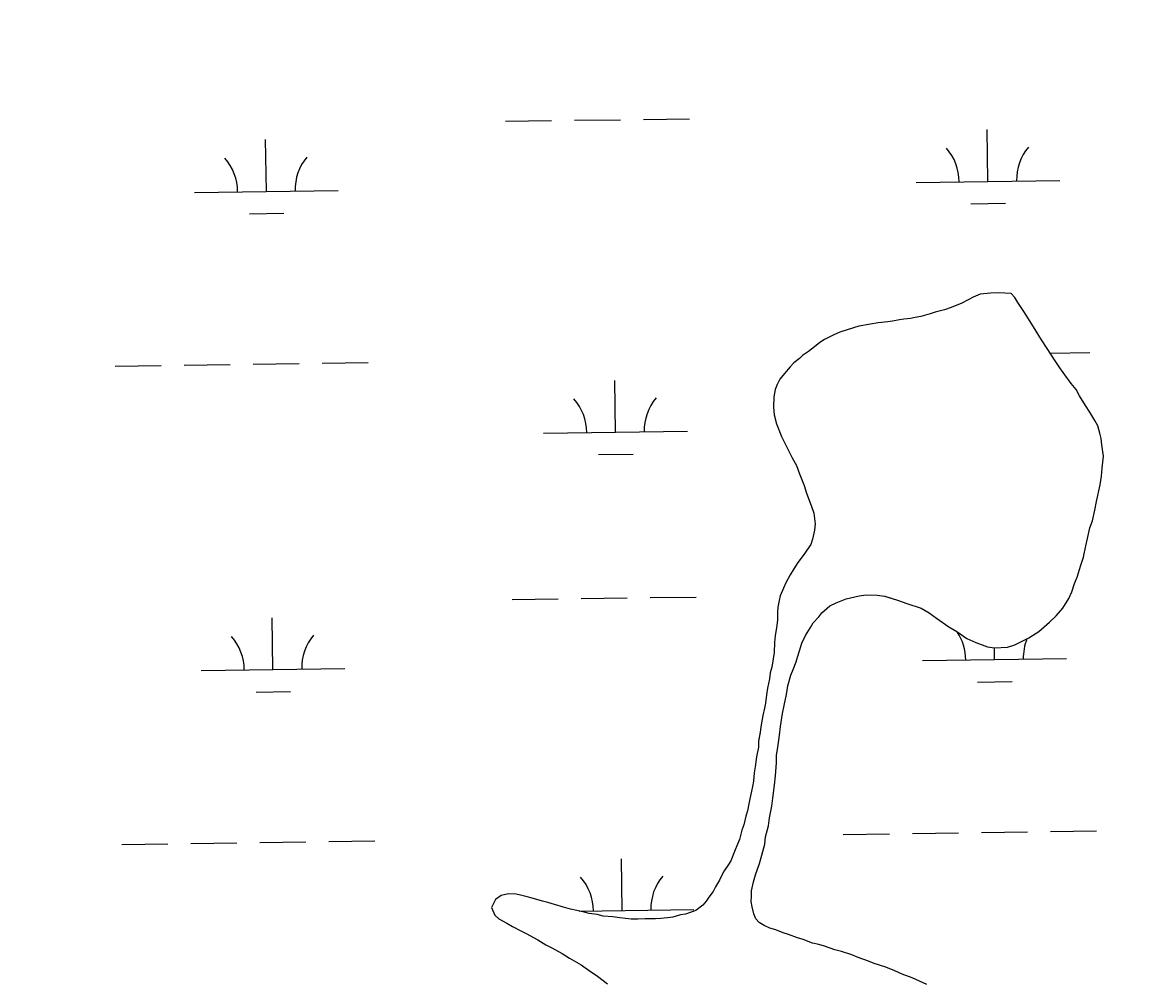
# Model space of a CAD drawing. Extents: x 3767014 to 3805179, y 361544 to 387384.
# Drawn here: x 3785267 to 3786038, y 371161 to 371829 of the extents above; entities that cross this region are included whole.
import ezdxf

# ---------------------------------------------------------------- set-up
doc = ezdxf.new("R2010")
doc.units = 0
for name, color, linetype in [('V-RIVR-EDGE', 7, 'Continuous'), ('V-TOPO-SHOR', 7, 'Continuous'), ('V-WETL-SWMP', 7, 'Continuous')]:
    doc.layers.add(name, color=color, linetype=linetype)

msp = doc.modelspace()

# ---------------------------------------------------------------- linework, layer by layer
at = {"layer": 'V-RIVR-EDGE'}
msp.add_spline([(3785266.865, 377529.211), (3785342.8, 377494.248), (3785391.258, 377467.439), (3785439.72, 377442.249), (3785475.246, 377418.707), (3785525.316, 377389.469), (3785575.383, 377359.422), (3785621.413, 377331.811), (3785722.351, 377269.288), (3785796.661, 377231.094), (3785852.385, 377199.415), (3785928.324, 377166.069), (3785964.678, 377149.804), (3786028.506, 377124.576), (3786060.018, 377113.175), (3786092.316, 377092.068), (3786117.34, 377073.405), (3786135.083, 377053.143), (3786154.458, 377039.347), (3786176.258, 377024.735), (3786206.946, 377006.867), (3786256.211, 376979.248), (3786328.098, 376942.677), (3786374.949, 376919.917), (3786491.265, 376862.208), (3786553.467, 376833.749), (3786619.713, 376805.279), (3786729.589, 376759.718), (3786796.656, 376736.099), (3786845.136, 376718.187), (3786867.767, 376712.469), (3787003.51, 376661.992), (3787089.16, 376631.048), (3787163.496, 376603.367), (3787230.559, 376578.13), (3787257.223, 376568.359), (3787300.044, 376551.27), (3787354.992, 376532.533), (3787409.127, 376512.181), (3787544.074, 376466.558), (3787612.756, 376442.126), (3787657.197, 376425.841), (3787730.724, 376398.162), (3787781.63, 376380.244), (3787834.96, 376361.511), (3787891.524, 376341.961), (3787940, 376322.432), (3787998.976, 376297.215), (3788050.697, 376281.721), (3788117.768, 376259.719), (3788176.757, 376240.164), (3788221.198, 376223.879), (3788259.981, 376209.226), (3788406.252, 376164.383), (3788541.215, 376125.23), (3788606.67, 376104.041), (3788679.39, 376077.173), (3788748.889, 376055.974), (3788871.693, 376005.528), (3788969.454, 375966.467), (3789047.013, 375933.926), (3789119.723, 375903.014), (3789155.253, 375881.09), (3789182.716, 375867.274), (3789214.225, 375854.256), (3789257.04, 375834.74), (3789281.286, 375828.21), (3789303.105, 375821.686), (3789328.955, 375809.491), (3789367.724, 375789.177), (3789414.577, 375767.225), (3789468.708, 375745.255), (3789509.105, 375728.981), (3789555.157, 375710.266), (3789585.849, 375694.015), (3789620.578, 375675.328), (3789681.97, 375646.062), (3789753.859, 375610.3), (3789792.633, 375591.603), (3789842.712, 375566.408), (3789897.64, 375539.584), (3789938.019, 375516.03), (3789968.727, 375506.25), (3790004.289, 375497.265), (3790030.972, 375494.773), (3790047.128, 375487.455), (3790077.007, 375469.589), (3790124.633, 375433.077), (3790192.442, 375382.768), (3790252.165, 375332.478), (3790290.91, 375302.459), (3790337.741, 375271.611), (3790406.357, 375220.491), (3790469.329, 375175.855), (3790570.248, 375106.054), (3790647.751, 375050.868), (3790691.367, 375028.115), (3790744.667, 374997.251), (3790806.838, 374955.852), (3790873.863, 374915.249), (3790932, 374877.903), (3791002.231, 374825.97), (3791052.265, 374782.175), (3791082.927, 374753.793), (3791131.331, 374705.149), (3791170.05, 374664.616), (3791192.631, 374638.681), (3791220.891, 374620.01), (3791288.67, 374557.569), (3791322.577, 374533.223), (3791362.944, 374504.817), (3791396.042, 374480.473), (3791434.785, 374449.645), (3791482.407, 374411.517), (3791534.052, 374365.291), (3791646.192, 374254.216), (3791707.514, 374196.644), (3791738.968, 374161.791), (3791773.65, 374123.694), (3791803.497, 374092.888), (3791829.321, 374070.18), (3791830.912, 374059.662), (3791837.316, 374032.958), (3791849.409, 374017.562), (3791884.123, 373992.405), (3791930.977, 373971.262), (3791954.393, 373955.838), (3791993.134, 373924.202), (3792026.979, 373874.785), (3792047.912, 373836.722), (3792063.186, 373799.482), (3792086.509, 373746.857), (3792112.249, 373690.181), (3792141.261, 373648.864), (3792158.993, 373624.558), (3792177.552, 373607.528), (3792214.702, 373586.409), (3792255.083, 373563.665), (3792301.119, 373538.48), (3792346.34, 373510.871), (3792382.671, 373485.71), (3792422.225, 373455.689), (3792479.537, 373411.875), (3792548.144, 373356.711), (3792619.168, 373298.307), (3792672.431, 373252.077), (3792709.534, 373212.357), (3792750.656, 373162.113), (3792839.385, 373068.08), (3792888.572, 373008.92), (3792945.027, 372945.699), (3792999.062, 372884.91), (3793053.898, 372820.884), (3793149.89, 372720.363), (3793208.761, 372653.092), (3793261.195, 372598.777), (3793315.232, 372538.796), (3793358.792, 372493.399), (3793409.592, 372432.618), (3793462.809, 372367.787), (3793498.283, 372323.219), (3793536.997, 372280.26), (3793578.124, 372232.443), (3793604.724, 372196.792), (3793668.438, 372125.466), (3793703.128, 372090.604), (3793760.41, 372034.66), (3793806.384, 371984.404), (3793839.438, 371942.268), (3793939.427, 371823.136), (3793981.333, 371763.186), (3794029.674, 371688.662), (3794050.609, 371651.408), (3794073.177, 371620.62), (3794178.796, 371488.535), (3794237.625, 371404.28), (3794268.243, 371358.106), (3794301.293, 371314.353), (3794332.724, 371269.794), (3794395.613, 371192), (3794429.476, 371149.862), (3794472.201, 371093.953), (3794523.788, 371024.274), (3794601.175, 370922.181), (3794640.679, 370871.942), (3794687.421, 370805.509), (3794733.389, 370752.828), (3794829.339, 370635.323), (3794895.463, 370557.521), (3794959.948, 370470.826), (3795013.158, 370403.569), (3795070.394, 370329.023), (3795159.854, 370203.448), (3795225.98, 370126.454), (3795296.13, 370041.363), (3795379.18, 369940.065), (3795459.001, 369841.201), (3795508.163, 369772.337), (3795554.103, 369708.333), (3795661.315, 369566.538), (3795715.338, 369500.897), (3795762.105, 369444.169), (3795798.366, 369390.703), (3795915.247, 369234.327), (3795963.601, 369165.465), (3796028.082, 369077.153), (3796043.387, 369052.853), (3796054.672, 369037.459), (3796077.242, 369007.48), (3796148.213, 368927.239), (3796183.677, 368878.627), (3796226.382, 368814.631), (3796275.531, 368740.105), (3796314.222, 368688.25), (3796353.714, 368633.158), (3796401.268, 368567.533), (3796456.873, 368487.33), (3796513.292, 368409.551), (3796545.533, 368365.8), (3796626.113, 368246.716), (3796670.449, 368188.377), (3796704.298, 368140.578), (3796751.041, 368074.145), (3796787.308, 368023.105), (3796838.907, 367958.278), (3796844.528, 367942.09), (3796845.295, 367925.104), (3796846.094, 367921.059), (3796852.559, 367919.425), (3796863.071, 367918.59), (3796875.166, 367904.003), (3796903.398, 367874.01), (3796931.629, 367844.017), (3796952.579, 367812.424), (3796982.392, 367767.87), (3797007.371, 367730.606), (3797037.194, 367690.095), (3797062.185, 367657.684), (3797075.869, 367631.77), (3797095.223, 367609.078), (3797126.665, 367569.372), (3797156.484, 367527.244), (3797212.099, 367451.085), (3797254.808, 367388.706), (3797302.183, 367327.228)], degree=3, dxfattribs=at)
at = {"layer": 'V-TOPO-SHOR'}
for points in [[(3785902.829, 371414.156), (3785911.402, 371408.012), (3785916.93, 371404.752), (3785923.975, 371399.894), (3785930.141, 371397.242), (3785938.169, 371394.229), (3785943.14, 371393.477), (3785952.192, 371393.869), (3785957.224, 371395.609), (3785967.009, 371400.344), (3785973.985, 371404.842), (3785981.319, 371411.201), (3785986.113, 371415.754), (3785990.61, 371420.937), (3785994.837, 371427.687), (3785996.826, 371432.314), (3785998.85, 371438.185), (3786000.519, 371442.507), (3786003.228, 371450.854), (3786004.93, 371456.423), (3786006.695, 371464.484), (3786007.758, 371469.444), (3786009.509, 371476.882), (3786011.195, 371481.826), (3786012.946, 371489.264), (3786014.031, 371495.159), (3786016.518, 371506.943), (3786017.605, 371512.839), (3786018.062, 371518.438), (3786018.899, 371526.833), (3786017.855, 371534.654), (3786017.345, 371539.033), (3786016.505, 371542.795), (3786015.076, 371547.821), (3786012.991, 371551.616), (3786009.397, 371557.32), (3786006.401, 371562.073), (3786002.208, 371568.729), (3785999.826, 371573.155), (3785996.505, 371577.294), (3785991.983, 371583.333), (3785988.677, 371588.095), (3785985.378, 371593.168), (3785979.674, 371601.732), (3785975.777, 371607.756), (3785972.191, 371613.773), (3785966.798, 371622.327), (3785963.499, 371627.4), (3785959.299, 371633.745), (3785957.205, 371637.228), (3785954.777, 371639.784), (3785950.423, 371640.208), (3785946.06, 371640.321), (3785940.445, 371640.153), (3785933.254, 371639.403), (3785928.214, 371637.349), (3785924.739, 371635.569), (3785920.313, 371633.19), (3785913.067, 371630.257), (3785908.346, 371628.508), (3785901.756, 371626.806), (3785898.297, 371625.649), (3785892.016, 371623.941), (3785887.942, 371623.109), (3785884.811, 371622.567), (3785880.121, 371622.065), (3785876.989, 371621.52), (3785872.291, 371620.707), (3785868.849, 371620.173), (3785862.283, 371619.405), (3785856.96, 371618.608), (3785848.821, 371617.258), (3785840.648, 371614.661), (3785835.616, 371612.921), (3785830.885, 371610.86), (3785824.886, 371607.897), (3785821.714, 371605.796), (3785817.894, 371602.777), (3785813.757, 371599.453), (3785809.635, 371596.754), (3785807.396, 371594.63), (3785803.579, 371591.609), (3785801.015, 371588.871), (3785797.154, 371584.294), (3785793.935, 371580.323), (3785791.969, 371576.632), (3785790.636, 371573.237), (3785789.564, 371567.965), (3785789.38, 371560.799), (3785789.865, 371555.487), (3785791.576, 371549.207), (3785795.09, 371540.387), (3785798.053, 371534.386), (3785802.502, 371525.543), (3785805.481, 371520.167), (3785807.517, 371514.504), (3785810.737, 371506.314), (3785812.469, 371500.969), (3785815.681, 371492.47), (3785817.413, 371487.124), (3785818.468, 371479.614)], [(3785818.468, 371479.614), (3785818.044, 371475.26), (3785816.637, 371469.063), (3785815.293, 371465.354), (3785812.699, 371461.369), (3785810.755, 371458.612), (3785806.241, 371452.806), (3785803.636, 371448.507), (3785801.033, 371444.211), (3785798.084, 371438.675), (3785796.429, 371434.976), (3785794.113, 371429.735), (3785793.402, 371426.323), (3785792.348, 371421.674), (3785792.26, 371418.248), (3785792.122, 371412.952), (3785791.707, 371408.909), (3785790.588, 371401.768), (3785790.156, 371397.102), (3785789.978, 371390.248), (3785789.245, 371385.902), (3785788.157, 371380.006), (3785787.117, 371375.979), (3785786.701, 371371.939), (3785785.288, 371365.426), (3785784.545, 371360.771), (3785783.769, 371354.867), (3785783.058, 371351.455), (3785781.995, 371346.494), (3785780.541, 371338.425), (3785780.131, 371334.696), (3785779.038, 371328.488), (3785778.933, 371324.437), (3785777.51, 371317.615), (3785776.711, 371310.777), (3785775.976, 371306.431), (3785775.519, 371300.83), (3785774.8, 371297.109), (3785774.09, 371293.697), (3785773.019, 371288.425), (3785772.308, 371285.013), (3785771.243, 371280.053), (3785770.213, 371276.338), (3785768.814, 371270.45), (3785767.473, 371266.743), (3785765.746, 371260.241), (3785764.411, 371256.845), (3785762.414, 371251.909), (3785759.754, 371245.432), (3785758.124, 371242.667), (3785755.207, 371238.376), (3785753.569, 371235.302), (3785751.922, 371231.915), (3785749, 371227.313), (3785747.353, 371223.926), (3785744.445, 371219.948), (3785742.503, 371217.192), (3785740.251, 371214.443), (3785735.481, 371210.827), (3785728.241, 371208.205), (3785724.798, 371207.671), (3785719.461, 371206.249), (3785715.707, 371205.723), (3785711.017, 371205.219), (3785707.272, 371205.004), (3785700.098, 371204.877), (3785695.105, 371204.695), (3785690.431, 371204.814), (3785682.659, 371205.639), (3785677.688, 371206.389), (3785670.844, 371206.876), (3785666.818, 371207.916), (3785661.224, 371208.684), (3785657.823, 371209.706), (3785652.549, 371210.777), (3785648.211, 371211.824), (3785643.259, 371213.198), (3785637.068, 371214.916), (3785632.425, 371216.282), (3785628.712, 371217.315), (3785621.594, 371219.369), (3785618.192, 371220.391), (3785613.541, 371221.445), (3785610.442, 371222.15), (3785605.144, 371222.285), (3785600.129, 371221.169), (3785596.006, 371218.468), (3785593.368, 371212.924), (3785595.725, 371207.562), (3785598.466, 371204.998), (3785604.001, 371202.051), (3785607.995, 371199.765), (3785614.145, 371196.489), (3785617.838, 371194.525), (3785622.446, 371191.911), (3785625.522, 371190.273), (3785631.049, 371187.012), (3785635.354, 371184.721), (3785642.426, 371180.797), (3785647.64, 371177.545), (3785655.629, 371172.975)], [(3785895.96, 371159.307), (3785885.792, 371163.936), (3785879.003, 371166.602), (3785873.762, 371168.92), (3785867.585, 371171.261), (3785859.551, 371173.963), (3785855.539, 371175.626), (3785848.43, 371177.991), (3785843.804, 371179.98), (3785836.695, 371182.345), (3785832.044, 371183.4), (3785824.944, 371186.077), (3785820.917, 371187.117), (3785816.58, 371188.163), (3785810.094, 371190.512), (3785806.075, 371191.862), (3785799.901, 371194.205), (3785796.186, 371195.233), (3785790.937, 371197.24), (3785786.918, 371198.592), (3785782.908, 371200.253), (3785779.537, 371202.522), (3785777.108, 371205.078), (3785775.638, 371208.545), (3785774.514, 371213.251), (3785773.985, 371217.005), (3785774.084, 371220.743), (3785774.18, 371224.483), (3785775.585, 371230.682), (3785776.961, 371235.634), (3785779.652, 371243.359), (3785781.362, 371249.241), (3785783.433, 371256.98), (3785783.873, 371261.957), (3785785.941, 371269.698), (3785786.709, 371275.289), (3785788.164, 371283.359), (3785788.932, 371288.952), (3785790.099, 371297.963), (3785790.889, 371304.49), (3785791.434, 371313.515), (3785791.571, 371318.811), (3785792.329, 371324.093), (3785793.488, 371332.791), (3785794.265, 371338.696), (3785795.743, 371347.699), (3785796.823, 371353.283), (3785798.582, 371361.031), (3785799.356, 371366.935), (3785801.418, 371374.366), (3785803.079, 371378.376), (3785805.084, 371383.625), (3785806.108, 371387.026), (3785807.466, 371391.356), (3785809.162, 371396.613), (3785811.797, 371402.157), (3785815.058, 371407.684), (3785817.008, 371410.752), (3785820.858, 371415.018), (3785823.111, 371417.767), (3785828.536, 371422.614), (3785832.953, 371424.683), (3785839.888, 371427.622), (3785848.981, 371429.571), (3785853.988, 371430.376), (3785861.466, 371430.186), (3785866.745, 371429.426), (3785875.718, 371426.7), (3785882.204, 371424.351), (3785892.093, 371420.978), (3785897.621, 371417.72), (3785902.829, 371414.156)], [(3785655.629, 371172.975), (3785661.14, 371169.092), (3785666.965, 371165.201), (3785673.994, 371159.721)]]:
    msp.add_lwpolyline(points, dxfattribs=at)
at = {"layer": 'V-WETL-SWMP'}
for p, q in [((3785603.086, 371759.671), (3785635.083, 371760.116)), ((3785651.081, 371760.338), (3785683.078, 371760.783)), ((3785699.077, 371761.005), (3785731.074, 371761.449)), ((3785938.542, 371717.897), (3785938.042, 371753.893)), ((3785436.683, 371710.925), (3785436.183, 371746.922)), ((3785888.547, 371717.202), (3785988.538, 371718.591)), ((3785386.688, 371710.231), (3785486.678, 371711.62)), ((3785926.758, 371702.301), (3785950.756, 371702.634)), ((3785424.898, 371695.329), (3785448.896, 371695.663)), ((3785981.883, 371598.416), (3786009.36, 371598.798)), ((3785331.517, 371589.382), (3785363.514, 371589.826)), ((3785379.512, 371590.049), (3785411.509, 371590.493)), ((3785427.508, 371590.715), (3785459.505, 371591.16)), ((3785475.503, 371591.382), (3785507.5, 371591.827)), ((3785679.504, 371543.469), (3785679.004, 371579.465)), ((3785629.509, 371542.774), (3785729.499, 371544.163)), ((3785667.72, 371527.873), (3785691.717, 371528.206)), ((3785607.707, 371427.028), (3785639.704, 371427.473)), ((3785655.702, 371427.695), (3785687.699, 371428.14)), ((3785703.697, 371428.362), (3785735.694, 371428.806)), ((3785441.304, 371378.282), (3785440.804, 371414.279)), ((3785943.163, 371385.254), (3785943.049, 371393.491)), ((3785893.168, 371384.559), (3785993.158, 371385.948)), ((3785391.309, 371377.588), (3785491.299, 371378.977)), ((3785931.379, 371369.658), (3785955.376, 371369.991)), ((3785429.519, 371362.686), (3785453.517, 371363.02)), ((3785885.993, 371264.377), (3785917.99, 371264.822)), ((3785933.988, 371265.044), (3785965.985, 371265.488)), ((3785981.983, 371265.711), (3786013.98, 371266.155)), ((3785336.138, 371256.739), (3785368.135, 371257.183)), ((3785384.133, 371257.406), (3785416.13, 371257.85)), ((3785432.129, 371258.072), (3785464.125, 371258.517)), ((3785480.124, 371258.739), (3785512.121, 371259.184)), ((3785837.997, 371263.71), (3785869.994, 371264.155)), ((3785684.125, 371210.826), (3785683.625, 371246.823)), ((3785654.344, 371210.412), (3785734.12, 371211.521))]:
    msp.add_line(p, q, dxfattribs=at)
for points in [[(3785933.255, 371639.403), (3785928.214, 371637.35), (3785924.739, 371635.569), (3785920.313, 371633.189), (3785913.067, 371630.258), (3785908.346, 371628.508), (3785901.755, 371626.807), (3785898.296, 371625.649), (3785892.016, 371623.94), (3785887.942, 371623.11), (3785884.81, 371622.567), (3785880.121, 371622.064), (3785876.989, 371621.521), (3785872.292, 371620.707), (3785868.849, 371620.172), (3785862.282, 371619.405), (3785856.961, 371618.607), (3785848.821, 371617.258), (3785840.648, 371614.662), (3785835.615, 371612.921), (3785830.885, 371610.86), (3785824.886, 371607.897), (3785821.714, 371605.796), (3785817.895, 371602.777), (3785813.757, 371599.454), (3785809.634, 371596.754), (3785807.397, 371594.629), (3785803.578, 371591.61), (3785801.014, 371588.87), (3785797.155, 371584.293), (3785793.935, 371580.323), (3785791.969, 371576.632), (3785790.635, 371573.237), (3785789.564, 371567.965), (3785789.38, 371560.799), (3785789.866, 371555.486), (3785791.575, 371549.207), (3785795.09, 371540.387), (3785798.053, 371534.387), (3785802.502, 371525.543), (3785805.481, 371520.167), (3785807.518, 371514.503), (3785810.737, 371506.314), (3785812.47, 371500.969), (3785815.68, 371492.469), (3785817.413, 371487.124), (3785818.467, 371479.615), (3785818.043, 371475.261), (3785816.637, 371469.062), (3785815.294, 371465.355), (3785812.698, 371461.369), (3785810.756, 371458.613), (3785806.242, 371452.806), (3785803.637, 371448.508), (3785801.033, 371444.21), (3785798.084, 371438.675), (3785796.43, 371434.976), (3785794.113, 371429.735), (3785793.402, 371426.324), (3785792.347, 371421.675), (3785792.259, 371418.248), (3785792.122, 371412.951), (3785791.707, 371408.909), (3785790.588, 371401.767), (3785790.156, 371397.102), (3785789.979, 371390.248), (3785789.244, 371385.902), (3785788.157, 371380.006), (3785787.118, 371375.98), (3785786.702, 371371.938), (3785785.288, 371365.427), (3785784.544, 371360.77), (3785783.769, 371354.866), (3785783.058, 371351.455), (3785781.995, 371346.494), (3785780.54, 371338.426), (3785780.132, 371334.695), (3785779.037, 371328.488), (3785778.933, 371324.438), (3785777.51, 371317.615), (3785776.711, 371310.777), (3785775.976, 371306.431), (3785775.52, 371300.831), (3785774.8, 371297.109), (3785774.089, 371293.697), (3785773.018, 371288.425), (3785772.307, 371285.014), (3785771.244, 371280.053), (3785770.213, 371276.338), (3785768.814, 371270.451), (3785767.472, 371266.744), (3785765.746, 371260.241), (3785764.411, 371256.846), (3785762.414, 371251.909), (3785759.753, 371245.431), (3785758.123, 371242.667), (3785755.207, 371238.377), (3785753.569, 371235.302), (3785751.923, 371231.915), (3785748.999, 371227.313), (3785747.353, 371223.926)], [(3785773.986, 371217.006), (3785774.083, 371220.744), (3785774.179, 371224.483), (3785775.585, 371230.682), (3785776.96, 371235.635), (3785779.653, 371243.36), (3785781.363, 371249.24), (3785783.433, 371256.98), (3785783.872, 371261.957), (3785785.942, 371269.698), (3785786.71, 371275.29), (3785788.164, 371283.359), (3785788.932, 371288.951), (3785790.099, 371297.962), (3785790.89, 371304.489), (3785791.434, 371313.516), (3785791.571, 371318.812), (3785792.33, 371324.093), (3785793.489, 371332.792), (3785794.265, 371338.696), (3785795.743, 371347.699), (3785796.822, 371353.283), (3785798.581, 371361.032), (3785799.356, 371366.936), (3785801.418, 371374.365), (3785803.08, 371378.375), (3785805.085, 371383.624), (3785806.108, 371387.027), (3785807.467, 371391.356), (3785809.161, 371396.613), (3785811.798, 371402.157), (3785815.058, 371407.685), (3785817.007, 371410.752), (3785820.858, 371415.018), (3785823.111, 371417.766), (3785828.536, 371422.614), (3785832.954, 371424.683), (3785839.888, 371427.622), (3785848.98, 371429.571), (3785853.989, 371430.377), (3785861.466, 371430.185), (3785866.746, 371429.425), (3785875.718, 371426.7), (3785882.204, 371424.351), (3785892.094, 371420.979), (3785897.622, 371417.719), (3785902.83, 371414.156), (3785911.401, 371408.012), (3785916.929, 371404.752), (3785923.975, 371399.894), (3785930.142, 371397.241), (3785938.17, 371394.229), (3785943.139, 371393.477), (3785952.191, 371393.868), (3785957.224, 371395.609), (3785967.01, 371400.345), (3785973.985, 371404.842), (3785981.319, 371411.201), (3785986.113, 371415.754), (3785990.611, 371420.938), (3785994.837, 371427.688), (3785996.827, 371432.314), (3785998.849, 371438.185), (3786000.519, 371442.507), (3786003.228, 371450.855), (3786004.93, 371456.423), (3786006.696, 371464.483), (3786007.759, 371469.444), (3786009.509, 371476.882), (3786011.195, 371481.826), (3786012.945, 371489.264), (3786014.032, 371495.159), (3786016.518, 371506.942), (3786017.605, 371512.838), (3786018.061, 371518.438), (3786018.9, 371526.834), (3786017.855, 371534.655), (3786017.344, 371539.033), (3786016.505, 371542.796), (3786015.076, 371547.821), (3786012.991, 371551.616), (3786009.397, 371557.32), (3786006.401, 371562.073), (3786002.208, 371568.728), (3785999.827, 371573.154), (3785996.505, 371577.293), (3785991.983, 371583.333), (3785988.677, 371588.094), (3785985.378, 371593.167), (3785979.675, 371601.732), (3785975.777, 371607.756), (3785972.19, 371613.772), (3785966.799, 371622.328), (3785963.5, 371627.401), (3785959.298, 371633.744), (3785957.205, 371637.228), (3785954.777, 371639.784), (3785950.423, 371640.208), (3785946.061, 371640.32), (3785940.445, 371640.153), (3785933.255, 371639.403)], [(3785747.353, 371223.926), (3785744.444, 371219.948), (3785742.503, 371217.192), (3785740.25, 371214.444), (3785735.48, 371210.826), (3785728.242, 371208.206), (3785724.799, 371207.671), (3785719.462, 371206.25), (3785715.708, 371205.723), (3785711.018, 371205.22), (3785707.272, 371205.005), (3785700.098, 371204.878), (3785695.105, 371204.694), (3785690.431, 371204.814), (3785682.658, 371205.638), (3785677.689, 371206.389), (3785670.843, 371206.877), (3785666.817, 371207.916), (3785661.225, 371208.684), (3785657.822, 371209.706), (3785652.549, 371210.777), (3785648.212, 371211.824), (3785643.259, 371213.199), (3785637.068, 371214.917), (3785632.426, 371216.283), (3785628.712, 371217.314), (3785621.594, 371219.368), (3785618.191, 371220.391), (3785613.541, 371221.446), (3785610.442, 371222.149), (3785605.145, 371222.285), (3785600.128, 371221.168), (3785596.006, 371218.468), (3785593.369, 371212.924), (3785595.725, 371207.563), (3785598.465, 371204.998), (3785604.001, 371202.05), (3785607.995, 371199.765), (3785614.146, 371196.489), (3785617.837, 371194.524), (3785622.446, 371191.911), (3785625.522, 371190.273), (3785631.05, 371187.013), (3785635.355, 371184.72), (3785642.425, 371180.797), (3785647.641, 371177.545), (3785655.63, 371172.975), (3785661.141, 371169.092), (3785666.965, 371165.201), (3785673.994, 371159.72)], [(3785895.961, 371159.308), (3785885.792, 371163.935), (3785879.002, 371166.603), (3785873.761, 371168.921), (3785867.586, 371171.262), (3785859.55, 371173.963), (3785855.539, 371175.625), (3785848.43, 371177.99), (3785843.804, 371179.98), (3785836.695, 371182.345), (3785832.045, 371183.4), (3785824.944, 371186.077), (3785820.917, 371187.116), (3785816.58, 371188.163), (3785810.093, 371190.512), (3785806.075, 371191.862), (3785799.9, 371194.204), (3785796.185, 371195.234), (3785790.937, 371197.24), (3785786.918, 371198.591), (3785782.908, 371200.253), (3785779.537, 371202.522), (3785777.109, 371205.078), (3785775.639, 371208.546), (3785774.513, 371213.251), (3785773.986, 371217.006)]]:
    msp.add_lwpolyline(points, dxfattribs=at)
for centre, start, end in [((3785883.298, 371717.604), 0.024037, 41.567696), ((3785993.773, 371719.139), 140.024034, 181.567693), ((3785381.439, 371710.633), 0.024037, 41.567696), ((3785491.914, 371712.167), 140.024034, 181.567693), ((3785624.26, 371543.176), 0.024037, 41.567696), ((3785734.735, 371544.711), 140.024034, 181.567693), ((3785887.919, 371384.961), 0.024037, 33.766689), ((3785386.059, 371377.99), 0.024037, 41.567696), ((3785496.535, 371379.525), 140.024034, 181.567693), ((3785998.394, 371386.496), 157.959496, 181.567693), ((3785628.881, 371210.533), 0.024037, 41.567696), ((3785739.356, 371212.068), 140.024034, 181.567693)]:
    msp.add_arc(centre, 35.246, start, end, dxfattribs=at)

doc.saveas('drawing.dxf')
